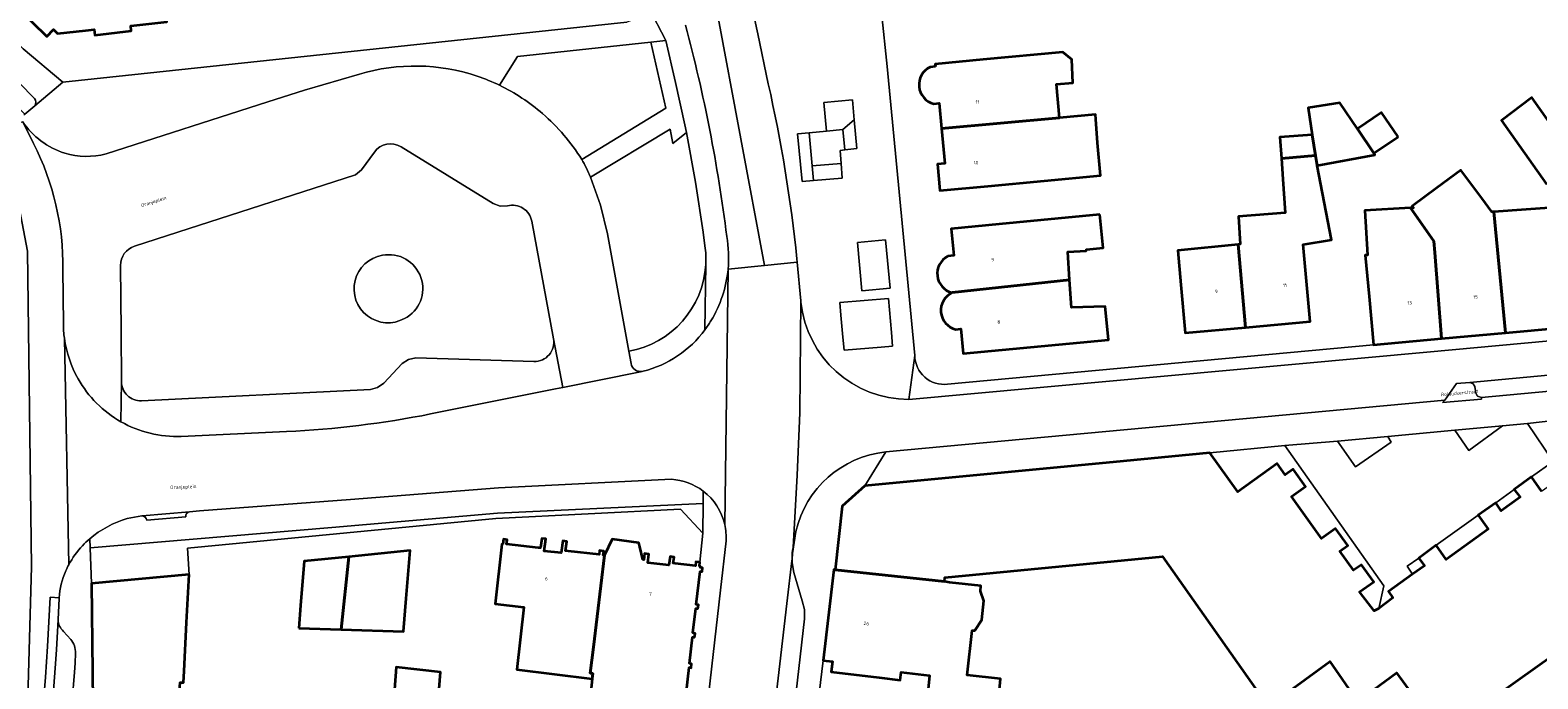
# Model space of a CAD drawing. Header units: metres. Extents: x 197700 to 204338, y 317132 to 325229.
# Tile 718 of 1056: x 202791 to 202947, y 319748 to 319816. Entities that reach past the tile are written whole.
import ezdxf
from ezdxf.enums import TextEntityAlignment as Align

# ---------------------------------------------------------------- set-up
doc = ezdxf.new("R2010")
doc.units = ezdxf.units.M
for name, color, linetype, lineweight in [('B-WE-GR-BEPLANTING_CULTUUR_BODEMBEDEKKER-GV', 90, 'Continuous', 18), ('B-WE-GR-BEPLANTING_CULTUUR_HEESTERS-GV', 90, 'Continuous', 18), ('B-WE-GR-BEPLANTING_CULTUUR_VASTE PLANTENVAK-GV', 90, 'Continuous', 18), ('B-WE-OG-BEBOUWING-GV', 7, 'Continuous', 35), ('B-WE-OG-BEBOUWING-T18', 10, 'Continuous', 18), ('B-WE-OG-TERREIN_ERF-GV', 7, 'Continuous', 18), ('B-WE-OG-TOPOGRAFIE-T18', 10, 'Continuous', 18), ('B-WE-VH-VERHARDING_ASFALT-GV', 252, 'Continuous', 18), ('B-WE-VH-VERHARDING_BETON-GV', 252, 'Continuous', 18), ('B-WE-VH-VERHARDING_BETONSTRAATSTEEN-GV', 252, 'Continuous', 18), ('B-WE-VH-VERHARDING_OPEN-GV', 252, 'Continuous', 18), ('B-WE-VH-VERHARDING_SIERBESTRATING-GV', 252, 'Continuous', 18), ('B-WE-VH-VERHARDING_STRAATBAKSTEEN-GV', 252, 'Continuous', 18), ('B-WE-VH-VERHARDING_TEGEL-GV', 252, 'Continuous', 18)]:
    doc.layers.add(name, color=color, linetype=linetype, lineweight=lineweight)
doc.styles.add('NLCS-ISO-M200-T18', font='NLCS-ISO.ttf', dxfattribs={"height": 0.36})

msp = doc.modelspace()

# ---------------------------------------------------------------- linework, layer by layer
at = {"layer": 'B-WE-GR-BEPLANTING_CULTUUR_BODEMBEDEKKER-GV'}
for points in [[(202827.374, 319792.48, 1.1846768), (202829.674, 319785.904)], [(202829.674, 319785.904, 0.8676196), (202827.374, 319792.48)]]:
    msp.add_lwpolyline(points, format="xyb", dxfattribs=at)
for points in [[(202940.415, 319779.267), (202939.041, 319779.14), (202937.8, 319777.418), (202937.58, 319777.171), (202941.642, 319777.516), (202941.61, 319777.714), (202941.223, 319777.823), (202941.022, 319778.147), (202940.923, 319778.834), (202940.749, 319779.129)], [(202940.312, 319772.192), (202943.818, 319774.758), (202938.838, 319774.299)]]:
    msp.add_lwpolyline(points, close=True, dxfattribs=at)
at = {"layer": 'B-WE-GR-BEPLANTING_CULTUUR_HEESTERS-GV'}
for points in [[(202848.096, 319802.456), (202856.849, 319807.793), (202855.276, 319814.635), (202841.416, 319813.166)], [(202841.416, 319813.166), (202839.554, 319810.163)], [(202860.907, 319793.45), (202860.72, 319794.881), (202859.93, 319800.07), (202858.984, 319805.234), (202857.569, 319804.117), (202857.29, 319805.581), (202849.01, 319800.595), (202850.048, 319797.708), (202850.763, 319794.725), (202852.987, 319782.511)]]:
    msp.add_lwpolyline(points, dxfattribs=at)
for points in [[(202839.554, 319810.163, -0.0660961), (202844.027, 319807.212)], [(202844.027, 319807.212, -0.0746716), (202848.096, 319802.456)], [(202860.987, 319791.54, 0.049216), (202860.907, 319793.45)], [(202852.987, 319782.511, 0.3474712), (202860.987, 319791.54)]]:
    msp.add_lwpolyline(points, format="xyb", dxfattribs=at)
for points in [[(202875.237, 319805.548), (202876.428, 319806.573), (202876.253, 319808.644), (202873.266, 319808.37), (202873.538, 319805.401)], [(202876.428, 319806.573), (202875.237, 319805.548), (202875.445, 319803.431), (202876.682, 319803.57)], [(202872.044, 319801.772), (202875.058, 319802.034), (202874.953, 319803.376), (202875.445, 319803.431), (202875.237, 319805.548), (202873.538, 319805.401), (202871.745, 319805.222)]]:
    msp.add_lwpolyline(points, close=True, dxfattribs=at)
at = {"layer": 'B-WE-GR-BEPLANTING_CULTUUR_VASTE PLANTENVAK-GV'}
for points in [[(202872.044, 319801.772), (202871.745, 319805.222), (202870.536, 319805.102), (202871.003, 319800.155), (202872.176, 319800.257)], [(202875.058, 319802.034), (202872.044, 319801.772), (202872.176, 319800.257), (202875.176, 319800.518)], [(202876.75, 319793.802), (202877.215, 319788.795), (202880.156, 319789.068), (202879.691, 319794.076)], [(202875.251, 319783.957), (202875.374, 319782.604), (202879.229, 319782.931), (202880.415, 319783.031), (202880.296, 319784.442), (202879.995, 319788.003), (202874.923, 319787.575), (202875.043, 319786.257)]]:
    msp.add_lwpolyline(points, close=True, dxfattribs=at)
at = {"layer": 'B-WE-OG-BEBOUWING-GV'}
for points in [[(202803.55, 319828.885), (202800.091, 319828.671), (202799.967, 319830.067), (202795.863, 319834.359), (202791.636, 319829.938), (202789.37, 319827.501), (202793.58, 319823.947), (202789.66, 319819.314), (202790.124, 319818.87), (202789.45, 319818.165), (202790.976, 319816.706), (202792.501, 319815.246), (202793.177, 319815.952), (202793.619, 319815.53), (202796.521, 319815.842), (202797.424, 319815.947), (202797.492, 319815.368), (202801.277, 319815.808), (202801.215, 319816.334), (202804.96, 319816.769), (202804.377, 319821.776)], [(202924.368, 319802.845), (202924.529, 319801.823), (202930.539, 319802.942), (202930.44, 319803.089), (202928.722, 319805.635), (202926.906, 319808.327), (202923.602, 319807.826), (202924.031, 319804.995)], [(202948.396, 319799.864), (202951.546, 319802.26), (202946.868, 319808.893), (202943.718, 319806.496)], [(202901.725, 319804.19), (202901.524, 319806.645), (202901.486, 319807.107), (202897.758, 319806.768), (202885.497, 319805.653), (202885.856, 319802.033), (202885.079, 319801.961), (202885.337, 319799.203), (202890.315, 319799.669), (202902.019, 319800.765)], [(202932.96, 319804.79), (202931.243, 319807.335), (202928.722, 319805.635), (202930.44, 319803.089)], [(202920.82, 319802.564), (202924.368, 319802.845), (202924.031, 319804.995), (202920.666, 319804.76)], [(202923.368, 319790.564), (202923.095, 319793.622), (202926.047, 319794.08), (202924.529, 319801.823), (202924.368, 319802.845), (202920.82, 319802.564), (202920.971, 319800.411), (202921.217, 319796.895), (202916.372, 319796.501), (202916.555, 319793.633), (202916.344, 319793.612), (202917.083, 319784.983), (202923.812, 319785.584)], [(202936.992, 319799.484), (202934.429, 319797.585), (202934.545, 319797.429), (202934.243, 319797.432), (202936.654, 319793.961), (202936.778, 319792.764), (202937.457, 319783.818), (202944.109, 319784.423), (202942.916, 319797.001), (202942.694, 319796.985), (202941.647, 319798.415), (202939.494, 319801.338)], [(202934.243, 319797.432), (202929.493, 319797.138), (202929.771, 319792.505), (202929.542, 319792.479), (202929.932, 319788.199), (202930.389, 319783.175), (202937.457, 319783.818), (202936.778, 319792.764), (202936.654, 319793.961)], [(202953.534, 319792.661), (202950.123, 319797.522), (202942.916, 319797.001), (202944.109, 319784.423), (202955.5, 319785.459), (202954.183, 319790.283)], [(202917.083, 319784.983), (202916.344, 319793.612), (202910.059, 319792.992), (202910.38, 319789.404), (202910.825, 319784.424)], [(202843.586, 319762.083), (202840.291, 319762.46), (202840.335, 319762.91), (202839.954, 319762.954), (202839.904, 319762.449), (202839.801, 319762.456), (202839.113, 319756.23), (202842.069, 319755.903), (202841.348, 319749.411), (202849.188, 319748.451), (202849.246, 319749.011), (202848.978, 319749.036), (202849.315, 319751.747), (202850.454, 319761.307), (202850.335, 319761.316), (202850.381, 319761.734), (202849.955, 319761.792), (202849.896, 319761.357), (202846.682, 319761.734), (202846.414, 319761.765), (202846.548, 319762.725), (202846.117, 319762.783), (202845.95, 319761.538), (202844.204, 319761.732), (202844.359, 319762.985), (202843.936, 319763.043), (202843.801, 319762.058)], [(202818.679, 319753.702), (202823.098, 319753.567), (202823.888, 319761.147), (202819.258, 319760.686), (202818.876, 319756.079)], [(202829.841, 319756.802), (202830.252, 319761.781), (202823.888, 319761.147), (202823.098, 319753.567), (202829.558, 319753.37)], [(202807.287, 319759.308), (202797.14, 319758.37), (202797.239, 319749.138), (202797.339, 319739.906), (202797.324, 319736.698), (202797.306, 319732.785), (202797.177, 319732.671), (202798.225, 319731.505), (202798.37, 319731.625), (202799.861, 319731.447), (202805.13, 319730.82), (202805.785, 319739.996), (202806.36, 319748.063), (202806.697, 319748.056), (202806.759, 319749.24), (202807.025, 319754.315)], [(202885.813, 319758.582), (202874.439, 319759.79), (202874.32, 319759.804), (202873.203, 319750.344), (202874.166, 319750.231), (202874.041, 319749.168), (202879.006, 319748.582), (202881.198, 319748.323), (202881.306, 319749.149), (202884.247, 319748.781), (202883.716, 319743.549), (202894.34, 319742.325), (202894.546, 319744.322), (202891.27, 319744.752), (202891.64, 319748.437), (202888.164, 319748.829), (202888.677, 319753.482), (202888.969, 319753.474), (202889.674, 319754.59), (202889.896, 319756.553), (202889.565, 319757.55), (202889.579, 319758.119), (202886.311, 319758.461)], [(202828.407, 319744.075), (202828.65, 319744.048), (202826.741, 319728.283), (202833.268, 319727.529), (202834.152, 319736.842), (202834.552, 319736.801), (202835.04, 319741.123), (202834.799, 319741.144), (202832.775, 319741.32), (202832.852, 319742.247), (202833.422, 319749.127), (202828.811, 319749.665)]]:
    msp.add_lwpolyline(points, close=True, dxfattribs=at)
for points in [[(202884.704, 319808.237), (202885.236, 319808.29), (202885.497, 319805.653), (202897.758, 319806.768), (202897.441, 319810.259), (202899.135, 319810.413), (202899.056, 319812.827), (202898.096, 319813.601), (202889.836, 319812.829), (202884.833, 319812.362), (202884.858, 319812.107)], [(202884.858, 319812.107), (202884.326, 319812.055)], [(202901.96, 319796.718), (202891.474, 319795.707), (202886.497, 319795.227), (202886.763, 319792.471), (202886.146, 319792.38)], [(202886.6, 319788.601), (202898.814, 319789.923), (202898.619, 319792.833), (202900.533, 319792.949), (202900.573, 319793.08), (202902.304, 319793.261), (202901.96, 319796.718)], [(202902.55, 319786.856), (202902.52, 319787.173), (202899.006, 319787.057), (202898.814, 319789.923), (202886.6, 319788.601)], [(202886.978, 319784.783), (202887.501, 319784.835), (202887.747, 319782.287), (202902.846, 319783.7), (202902.55, 319786.856)], [(202947.871, 319767.975), (202946.817, 319769.434), (202945.037, 319768.148), (202945.628, 319767.33), (202943.686, 319765.912), (202943.105, 319766.738), (202941.289, 319765.46), (202942.325, 319763.995), (202937.947, 319760.866), (202936.916, 319762.339), (202935.096, 319761.008), (202935.693, 319760.193), (202934.451, 319759.333), (202931.959, 319757.54), (202932.422, 319756.874), (202930.948, 319755.755), (202930.464, 319755.514), (202928.955, 319757.476), (202930.424, 319758.516), (202929.154, 319760.31), (202928.329, 319759.727), (202926.906, 319761.71), (202927.731, 319762.292), (202926.461, 319764.091), (202924.994, 319763.042), (202921.875, 319767.403), (202923.336, 319768.454), (202922.039, 319770.257), (202921.219, 319769.667), (202920.386, 319770.833), (202916.311, 319767.882), (202913.389, 319771.952), (202904.42, 319771.09), (202877.515, 319768.507), (202875.175, 319766.408), (202874.439, 319759.79), (202885.813, 319758.582), (202885.827, 319758.995), (202908.451, 319761.165), (202919.454, 319745.583), (202925.858, 319750.237), (202928.749, 319746.075), (202932.799, 319749.074), (202937.456, 319742.643), (202960.769, 319759.249)], [(202858.941, 319746.875), (202859.25, 319749.614), (202859.466, 319749.603), (202859.524, 319749.995), (202859.303, 319750.028), (202859.619, 319752.791), (202859.831, 319752.776), (202859.892, 319753.172), (202859.632, 319753.212), (202859.963, 319755.761), (202860.173, 319755.75), (202860.235, 319756.139), (202860.006, 319756.175), (202860.403, 319759.608), (202860.615, 319759.594), (202860.643, 319760.001), (202860.426, 319760.024), (202860.437, 319760.14), (202860.335, 319760.153), (202860.382, 319760.58), (202859.956, 319760.626), (202859.91, 319760.203), (202857.823, 319760.445), (202857.615, 319760.469), (202857.696, 319761.107), (202857.283, 319761.168), (202857.148, 319760.257), (202854.962, 319760.508), (202855.074, 319761.418), (202854.638, 319761.476), (202854.542, 319760.835), (202854.457, 319760.845), (202854.134, 319762.179), (202854.034, 319762.592), (202851.262, 319762.967), (202850.454, 319761.307), (202849.315, 319751.747), (202848.978, 319749.036), (202849.246, 319749.011), (202849.188, 319748.451), (202848.74, 319744.141)]]:
    msp.add_lwpolyline(points, dxfattribs=at)
for points in [[(202884.326, 319812.055, 0.7070918), (202884.704, 319808.237)], [(202886.146, 319792.38, 0.6916224), (202886.6, 319788.601)], [(202886.6, 319788.601, 0.7070918), (202886.978, 319784.783)]]:
    msp.add_lwpolyline(points, format="xyb", dxfattribs=at)
at = {"layer": 'B-WE-OG-TERREIN_ERF-GV'}
for points in [[(202878.09, 319828.975), (202879.857, 319812.113), (202882.715, 319782.06)], [(202784.677, 319819.085), (202790.026, 319813.958), (202794.154, 319810.482), (202852.788, 319816.723)], [(202801.215, 319816.334), (202801.277, 319815.808), (202797.492, 319815.368), (202797.424, 319815.947), (202796.521, 319815.842), (202793.619, 319815.53), (202793.177, 319815.952), (202792.501, 319815.246), (202790.976, 319816.706)], [(202884.326, 319812.055), (202884.858, 319812.107), (202884.833, 319812.362), (202889.836, 319812.829), (202898.096, 319813.601), (202899.056, 319812.827), (202899.135, 319810.413), (202897.441, 319810.259), (202897.758, 319806.768), (202901.486, 319807.107), (202901.524, 319806.645), (202901.725, 319804.19), (202902.019, 319800.765), (202890.315, 319799.669), (202885.337, 319799.203), (202885.079, 319801.961), (202885.856, 319802.033), (202885.497, 319805.653), (202885.236, 319808.29), (202884.704, 319808.237)], [(202886.126, 319779.086), (202930.389, 319783.175), (202929.932, 319788.199), (202929.542, 319792.479), (202929.771, 319792.505), (202929.493, 319797.138), (202934.243, 319797.432), (202934.545, 319797.429), (202934.429, 319797.585), (202936.992, 319799.484), (202939.494, 319801.338), (202941.647, 319798.415), (202942.694, 319796.985), (202942.916, 319797.001), (202950.123, 319797.522)], [(202886.146, 319792.38), (202886.763, 319792.471), (202886.497, 319795.227), (202891.474, 319795.707), (202901.96, 319796.718), (202902.304, 319793.261), (202900.573, 319793.08), (202900.533, 319792.949), (202898.619, 319792.833), (202898.814, 319789.923), (202899.006, 319787.057), (202902.52, 319787.173)], [(202902.52, 319787.173), (202902.55, 319786.856), (202902.846, 319783.7), (202887.747, 319782.287), (202887.501, 319784.835), (202886.978, 319784.783)], [(202848.74, 319744.141), (202849.188, 319748.451), (202841.348, 319749.411), (202842.069, 319755.903), (202839.113, 319756.23), (202839.801, 319762.456), (202839.904, 319762.449), (202839.954, 319762.954), (202840.335, 319762.91), (202840.291, 319762.46), (202843.586, 319762.083), (202843.801, 319762.058), (202843.936, 319763.043), (202844.359, 319762.985), (202844.204, 319761.732), (202845.95, 319761.538), (202846.117, 319762.783), (202846.548, 319762.725), (202846.414, 319761.765), (202846.682, 319761.734), (202849.896, 319761.357), (202849.955, 319761.792), (202850.381, 319761.734), (202850.335, 319761.316), (202850.454, 319761.307), (202851.262, 319762.967), (202854.034, 319762.592), (202854.134, 319762.179), (202854.457, 319760.845), (202854.542, 319760.835), (202854.638, 319761.476), (202855.074, 319761.418), (202854.962, 319760.508), (202857.148, 319760.257), (202857.283, 319761.168), (202857.696, 319761.107), (202857.615, 319760.469), (202857.823, 319760.445), (202859.91, 319760.203), (202859.956, 319760.626), (202860.382, 319760.58), (202860.678, 319763.6), (202858.365, 319766.073), (202839.176, 319765.128), (202807.13, 319762.047), (202807.287, 319759.308), (202807.025, 319754.315), (202806.759, 319749.24), (202806.697, 319748.056)], [(202960.769, 319759.249), (202937.456, 319742.643), (202932.799, 319749.074), (202928.749, 319746.075), (202925.858, 319750.237), (202919.454, 319745.583), (202908.451, 319761.165), (202885.827, 319758.995), (202885.813, 319758.582), (202886.311, 319758.461), (202889.579, 319758.119), (202889.565, 319757.55), (202889.896, 319756.553), (202889.674, 319754.59), (202888.969, 319753.474), (202888.677, 319753.482), (202888.164, 319748.829), (202891.64, 319748.437)], [(202828.407, 319744.075), (202828.811, 319749.665), (202833.422, 319749.127), (202832.852, 319742.247)], [(202883.716, 319743.549), (202884.247, 319748.781), (202881.306, 319749.149), (202881.198, 319748.323), (202879.006, 319748.582), (202874.041, 319749.168), (202874.166, 319750.231), (202873.203, 319750.344), (202872.52, 319744.896)]]:
    msp.add_lwpolyline(points, dxfattribs=at)
for points in [[(202884.704, 319808.237, -0.7070918), (202884.326, 319812.055)], [(202886.6, 319788.601, -0.6916224), (202886.146, 319792.38)], [(202886.978, 319784.783, -0.7070918), (202886.6, 319788.601)], [(202882.715, 319782.06, 0.444955), (202886.126, 319779.086)]]:
    msp.add_lwpolyline(points, format="xyb", dxfattribs=at)
for points in [[(202923.095, 319793.622), (202923.368, 319790.564), (202923.812, 319785.584), (202917.083, 319784.983), (202910.825, 319784.424), (202910.38, 319789.404), (202910.059, 319792.992), (202916.344, 319793.612), (202916.555, 319793.633), (202916.372, 319796.501), (202921.217, 319796.895), (202920.971, 319800.411), (202920.82, 319802.564), (202920.666, 319804.76), (202924.031, 319804.995), (202923.602, 319807.826), (202926.906, 319808.327), (202928.722, 319805.635), (202931.243, 319807.335), (202932.96, 319804.79), (202930.44, 319803.089), (202930.539, 319802.942), (202924.529, 319801.823), (202926.047, 319794.08)], [(202948.396, 319799.864), (202943.718, 319806.496), (202946.868, 319808.893), (202951.546, 319802.26)], [(202946.406, 319775.004), (202949.09, 319771.037), (202946.817, 319769.434), (202947.871, 319767.975), (202951.163, 319770.273), (202950.856, 319773.15), (202954.222, 319773.465), (202954.029, 319775.877)], [(202943.105, 319766.738), (202943.686, 319765.912), (202945.628, 319767.33), (202945.037, 319768.148)], [(202941.289, 319765.46), (202936.916, 319762.339), (202937.947, 319760.866), (202942.325, 319763.995)], [(202823.098, 319753.567), (202818.679, 319753.702), (202818.876, 319756.079), (202819.258, 319760.686), (202823.888, 319761.147), (202830.252, 319761.781), (202829.841, 319756.802), (202829.558, 319753.37)], [(202935.096, 319761.008), (202933.886, 319760.15), (202934.451, 319759.333), (202935.693, 319760.193)]]:
    msp.add_lwpolyline(points, close=True, dxfattribs=at)
at = {"layer": 'B-WE-VH-VERHARDING_ASFALT-GV'}
for points in [[(202867.491, 319810.323), (202866.405, 319815.526), (202866.086, 319816.938), (202860.497, 319834.804), (202859.922, 319836.322), (202858.077, 319840.847), (202856.081, 319845.309), (202838.372, 319879.766), (202837.458, 319881.545), (202831.593, 319892.957), (202828.217, 319891.216), (202848.691, 319852.728), (202852.786, 319844.418), (202858.084, 319831.299), (202862.189, 319817.759), (202867.11, 319791.429)], [(202863.309, 319791.036), (202867.11, 319791.429), (202862.189, 319817.759), (202858.084, 319831.299), (202852.786, 319844.418), (202848.691, 319852.728), (202828.217, 319891.216), (202825.322, 319889.724), (202850.086, 319841.508), (202850.541, 319840.664)], [(203153.397, 319812.202), (203140.573, 319810.199), (203083.31, 319800.948), (203046.216, 319795.047), (203015.591, 319790.773), (203004.617, 319789.283), (202996.262, 319788.211), (202988.888, 319787.391), (202976.175, 319786.129), (202935.948, 319782.421), (202882.116, 319777.501)], [(202791.115, 319804.103), (202789.991, 319806.365), (202787.163, 319805.376), (202789.248, 319799.474), (202790.479, 319792.913), (202790.89, 319760.106), (202790.071, 319730.363), (202792.845, 319730.39)], [(202790.071, 319730.363), (202790.89, 319760.106), (202790.479, 319792.913), (202789.248, 319799.474), (202787.163, 319805.376), (202783.99, 319804.267)], [(202867.11, 319791.429), (202870.494, 319791.778), (202870.464, 319792.101)], [(202794.213, 319785.346), (202794.168, 319790.99)], [(202863.926, 319708.965), (202864.53, 319713.814), (202864.546, 319713.953), (202865.752, 319724.288), (202865.762, 319724.372), (202866.378, 319730.081), (202866.4, 319730.27), (202866.439, 319730.61), (202869.418, 319756.273), (202869.945, 319760.71), (202869.957, 319760.886), (202869.959, 319761.535), (202870.02, 319761.825), (202870.089, 319762.114), (202870.487, 319769.612), (202870.764, 319776.088), (202870.871, 319787.74), (202870.494, 319791.778), (202867.11, 319791.429), (202863.309, 319791.036), (202863.309, 319791.033), (202862.961, 319764.477)], [(202862.961, 319764.477), (202863.309, 319791.033)], [(202870.882, 319787.62), (202870.871, 319787.74), (202870.764, 319776.088), (202870.487, 319769.612), (202870.089, 319762.114), (202870.02, 319761.825), (202869.959, 319761.535), (202869.957, 319760.886), (202869.997, 319761.466), (202870.362, 319763.78)], [(202879.709, 319772.031), (202937.8, 319777.418), (202939.041, 319779.14), (202940.415, 319779.267), (202978.539, 319782.82), (202980.967, 319783.069), (202988.927, 319783.89), (202991.422, 319784.161), (202991.467, 319784.166)], [(202794.777, 319760.302), (202794.321, 319783.851)], [(202794.321, 319783.851), (202794.777, 319760.302)], [(202854.469, 319780.424), (202854.395, 319780.408), (202854.024, 319780.33), (202846.123, 319778.737), (202845.357, 319778.583), (202832.392, 319775.988)], [(202817.426, 319774.159), (202806.47, 319773.657)], [(202800.849, 319765.103), (202802.377, 319765.39), (202802.393, 319765.393), (202807.311, 319765.824), (202808.367, 319765.916), (202824.072, 319767.08), (202839.464, 319768.315), (202857.417, 319769.192)], [(202863.097, 319762.794), (202862.538, 319757.668), (202859.174, 319728.167), (202858.963, 319726.311), (202858.961, 319726.293), (202858.605, 319723.114), (202858.59, 319722.986), (202858.135, 319719.055), (202857.555, 319714.307), (202857.344, 319712.336), (202857.333, 319712.245), (202857.119, 319710.415), (202857.029, 319709.555), (202863.926, 319708.965)], [(202792.027, 319733.677), (202792.291, 319736.789), (202791.371, 319736.876), (202791.596, 319739.701), (202791.86, 319742.666), (202792.366, 319748.625), (202792.58, 319751.807), (202792.855, 319756.944), (202793.77, 319756.861)]]:
    msp.add_lwpolyline(points, dxfattribs=at)
for points in [[(202858.888, 319816.418, -0.0336086), (202863.181, 319794.437)], [(202870.464, 319792.101, 0.0294558), (202867.491, 319810.323)], [(202794.168, 319790.99, 0.1220631), (202791.115, 319804.103)], [(202863.181, 319794.437, -0.0675868), (202863.309, 319791.036)], [(202863.309, 319791.033, -0.1121207), (202861.533, 319785.682)], [(202882.116, 319777.501, -0.3855545), (202870.882, 319787.62)], [(202861.533, 319785.682, -0.0255403), (202860.907, 319784.742)], [(202794.321, 319783.851, -0.0320846), (202794.213, 319785.346)], [(202860.907, 319784.742, -0.173453), (202854.469, 319780.424)], [(202795.759, 319779.635, -0.0962651), (202794.321, 319783.851)], [(202800.197, 319775.175, -0.1364372), (202795.759, 319779.635)], [(202806.47, 319773.657, -0.1402127), (202800.197, 319775.175)], [(202832.392, 319775.988, -0.0380071), (202817.426, 319774.159)], [(202870.362, 319763.78, -0.3216327), (202879.709, 319772.031)], [(202857.417, 319769.192, -0.1492575), (202860.726, 319767.964)], [(202860.726, 319767.964, -0.1765073), (202862.961, 319764.477)], [(202796.967, 319763.013, -0.1063968), (202800.849, 319765.103)], [(202862.961, 319764.477, -0.0701828), (202863.097, 319762.794)], [(202794.777, 319760.302, -0.0646179), (202796.189, 319762.278)], [(202796.189, 319762.278, -0.025588), (202796.967, 319763.013)], [(202793.77, 319756.861, -0.0814968), (202794.464, 319759.66)], [(202794.464, 319759.66, -0.0188149), (202794.777, 319760.302)]]:
    msp.add_lwpolyline(points, format="xyb", dxfattribs=at)
msp.add_lwpolyline([(202792.293, 319736.81), (202792.328, 319737.228), (202792.895, 319743.693), (202793.061, 319745.798), (202793.226, 319747.685), (202793.38, 319749.57), (202793.496, 319751.453), (202793.661, 319754.598), (202793.765, 319756.802), (202793.77, 319756.861), (202792.855, 319756.944), (202792.58, 319751.807), (202792.366, 319748.625), (202791.86, 319742.666), (202791.596, 319739.701), (202791.371, 319736.876), (202792.291, 319736.789)], close=True, dxfattribs=at)
at = {"layer": 'B-WE-VH-VERHARDING_BETON-GV'}
for points in [[(202824.985, 319811.329), (202819.27, 319809.647), (202815.455, 319808.423), (202798.649, 319803.024)], [(202789.991, 319806.365), (202791.115, 319804.103)], [(202801.6, 319793.429), (202806.122, 319794.894), (202824.577, 319800.864), (202825.206, 319801.366), (202826.545, 319803.217)], [(202829.315, 319803.767), (202838.881, 319797.866), (202839.61, 319797.606), (202840.385, 319797.631)], [(202853.22, 319781.229), (202852.987, 319782.511), (202850.763, 319794.725), (202850.048, 319797.708), (202849.01, 319800.595), (202848.692, 319801.316), (202848.355, 319802.029), (202848.226, 319802.243), (202848.096, 319802.456)], [(202842.899, 319796.038), (202845.161, 319783.81), (202846.123, 319778.737), (202854.024, 319780.33), (202854.395, 319780.408)], [(202794.168, 319790.99), (202794.213, 319785.346)], [(202800.197, 319775.175), (202800.263, 319779.329), (202800.231, 319784.578), (202800.162, 319791.427)], [(202832.392, 319775.988), (202845.357, 319778.583), (202846.123, 319778.737), (202845.161, 319783.81)], [(202843.135, 319781.446), (202830.87, 319781.808), (202830.091, 319781.665), (202829.44, 319781.217), (202827.518, 319779.183), (202826.886, 319778.73), (202826.133, 319778.546), (202802.338, 319777.367)], [(202800.263, 319779.329), (202800.197, 319775.175)], [(202806.47, 319773.657), (202817.426, 319774.159)]]:
    msp.add_lwpolyline(points, dxfattribs=at)
for points in [[(202837.235, 319811.114, 0.1530599), (202824.985, 319811.329)], [(202839.554, 319810.163, 0.0307319), (202837.235, 319811.114)], [(202844.027, 319807.212, 0.0660961), (202839.554, 319810.163)], [(202794.366, 319803.108, -0.1707653), (202789.991, 319806.365)], [(202848.096, 319802.456, 0.0746716), (202844.027, 319807.212)], [(202791.115, 319804.103, -0.1220631), (202794.168, 319790.99)], [(202798.649, 319803.024, -0.1377513), (202794.366, 319803.108)], [(202826.545, 319803.217, -0.3922213), (202829.315, 319803.767)], [(202840.385, 319797.631, -0.4361558), (202842.899, 319796.038)], [(202800.162, 319791.427, -0.3280492), (202801.6, 319793.429)], [(202794.213, 319785.346, 0.0320846), (202794.321, 319783.851)], [(202794.321, 319783.851, 0.0962651), (202795.759, 319779.635)], [(202845.161, 319783.81, -0.477843), (202843.135, 319781.446)], [(202854.395, 319780.408, -0.4128136), (202853.22, 319781.229)], [(202795.759, 319779.635, 0.1364372), (202800.197, 319775.175)], [(202802.338, 319777.367, -0.4272886), (202800.263, 319779.329)], [(202800.197, 319775.175, 0.1402127), (202806.47, 319773.657)], [(202817.426, 319774.159, 0.0380071), (202832.392, 319775.988)]]:
    msp.add_lwpolyline(points, format="xyb", dxfattribs=at)
at = {"layer": 'B-WE-VH-VERHARDING_BETONSTRAATSTEEN-GV'}
for points in [[(202978.539, 319782.82), (202940.415, 319779.267), (202940.749, 319779.129), (202940.923, 319778.834), (202941.022, 319778.147), (202941.223, 319777.823), (202941.61, 319777.714), (202977.728, 319781.052), (202978.089, 319781.274), (202978.19, 319781.554), (202978.109, 319782.269), (202978.204, 319782.621)], [(202866.439, 319730.61), (202866.635, 319731.439), (202866.974, 319732.232), (202868.482, 319734.771), (202868.932, 319735.727), (202869.201, 319736.751), (202871.241, 319754.684), (202871.247, 319755.643), (202871.004, 319756.571), (202870.159, 319759.491), (202869.956, 319760.503), (202869.957, 319760.886), (202869.945, 319760.71), (202869.418, 319756.273)]]:
    msp.add_lwpolyline(points, close=True, dxfattribs=at)
for points in [[(202857.417, 319769.192), (202839.464, 319768.315), (202824.072, 319767.08), (202808.367, 319765.916), (202807.311, 319765.824)], [(202796.967, 319763.013), (202797.002, 319762.052), (202822.135, 319764.195), (202839.36, 319765.664), (202860.712, 319766.677), (202860.726, 319767.964)], [(202802.377, 319765.39), (202800.849, 319765.103)], [(202807.311, 319765.824), (202802.393, 319765.393), (202802.377, 319765.39)], [(202802.877, 319764.927), (202806.935, 319765.279)], [(202806.935, 319765.279), (202802.877, 319764.927)], [(202793.661, 319754.598), (202793.496, 319751.453), (202793.38, 319749.57), (202793.226, 319747.685), (202793.061, 319745.798), (202792.895, 319743.693), (202792.328, 319737.228), (202792.293, 319736.81)], [(202794.979, 319752.551), (202794.243, 319753.377)], [(202794.663, 319740.185), (202795.37, 319749.125), (202795.434, 319750.082), (202795.486, 319751.105)]]:
    msp.add_lwpolyline(points, dxfattribs=at)
for points in [[(202860.726, 319767.964, 0.1492575), (202857.417, 319769.192)], [(202802.377, 319765.39, -0.3851286), (202802.877, 319764.927)], [(202802.877, 319764.927, 0.3851286), (202802.377, 319765.39)], [(202806.935, 319765.279, -0.3670846), (202807.311, 319765.824)], [(202807.311, 319765.824, 0.3670846), (202806.935, 319765.279)], [(202800.849, 319765.103, 0.1063968), (202796.967, 319763.013)], [(202794.243, 319753.377, -0.214615), (202793.661, 319754.598)], [(202795.486, 319751.105, 0.1777079), (202794.979, 319752.551)]]:
    msp.add_lwpolyline(points, format="xyb", dxfattribs=at)
at = {"layer": 'B-WE-VH-VERHARDING_OPEN-GV'}
msp.add_lwpolyline([(202977.728, 319781.052), (202941.61, 319777.714), (202941.642, 319777.516), (202937.58, 319777.171), (202937.8, 319777.418), (202879.709, 319772.031), (202877.515, 319768.507), (202904.42, 319771.09), (202913.389, 319771.952), (202921.195, 319772.697), (202926.655, 319773.167), (202931.876, 319773.654), (202938.838, 319774.299), (202943.818, 319774.758), (202946.406, 319775.004), (202954.029, 319775.877)], dxfattribs=at)
for points in [[(202946.817, 319769.434), (202949.09, 319771.037), (202946.406, 319775.004), (202943.818, 319774.758), (202940.312, 319772.192), (202938.838, 319774.299), (202931.876, 319773.654), (202932.224, 319773.061), (202928.524, 319770.478), (202926.655, 319773.167), (202921.195, 319772.697), (202931.484, 319758.121), (202930.948, 319755.755), (202932.422, 319756.874), (202931.959, 319757.54), (202934.451, 319759.333), (202933.886, 319760.15), (202935.096, 319761.008), (202936.916, 319762.339), (202941.289, 319765.46), (202943.105, 319766.738), (202945.037, 319768.148)], [(202932.224, 319773.061), (202931.876, 319773.654), (202926.655, 319773.167), (202928.524, 319770.478)], [(202930.948, 319755.755), (202931.484, 319758.121), (202921.195, 319772.697), (202913.389, 319771.952), (202916.311, 319767.882), (202920.386, 319770.833), (202921.219, 319769.667), (202922.039, 319770.257), (202923.336, 319768.454), (202921.875, 319767.403), (202924.994, 319763.042), (202926.461, 319764.091), (202927.731, 319762.292), (202926.906, 319761.71), (202928.329, 319759.727), (202929.154, 319760.31), (202930.424, 319758.516), (202928.955, 319757.476), (202930.464, 319755.514)]]:
    msp.add_lwpolyline(points, close=True, dxfattribs=at)
at = {"layer": 'B-WE-VH-VERHARDING_SIERBESTRATING-GV'}
for points in [[(202882.116, 319777.501), (202882.715, 319782.06), (202879.857, 319812.113), (202878.09, 319828.975), (202876.625, 319829.62), (202875.392, 319828.179), (202874.097, 319829.437), (202871.691, 319826.872), (202871.015, 319826.151), (202867.612, 319822.533)], [(202866.086, 319816.938), (202866.405, 319815.526), (202867.491, 319810.323)], [(202826.545, 319803.217), (202825.206, 319801.366), (202824.577, 319800.864), (202806.122, 319794.894), (202801.6, 319793.429)], [(202840.385, 319797.631), (202839.61, 319797.606), (202838.881, 319797.866), (202829.315, 319803.767)], [(202845.161, 319783.81), (202842.899, 319796.038)], [(202870.464, 319792.101), (202870.494, 319791.778), (202870.871, 319787.74), (202870.882, 319787.62)], [(202800.162, 319791.427), (202800.231, 319784.578), (202800.263, 319779.329)], [(202802.338, 319777.367), (202826.133, 319778.546), (202826.886, 319778.73), (202827.518, 319779.183), (202829.44, 319781.217), (202830.091, 319781.665), (202830.87, 319781.808), (202843.135, 319781.446)]]:
    msp.add_lwpolyline(points, dxfattribs=at)
for points in [[(202867.491, 319810.323, -0.0294558), (202870.464, 319792.101)], [(202829.315, 319803.767, 0.3922213), (202826.545, 319803.217)], [(202842.899, 319796.038, 0.4361558), (202840.385, 319797.631)], [(202801.6, 319793.429, 0.3280492), (202800.162, 319791.427)], [(202829.674, 319785.904, -1.1846768), (202827.374, 319792.48)], [(202827.374, 319792.48, -0.8676196), (202829.674, 319785.904)], [(202870.882, 319787.62, 0.3855545), (202882.116, 319777.501)], [(202843.135, 319781.446, 0.477843), (202845.161, 319783.81)], [(202800.263, 319779.329, 0.4272886), (202802.338, 319777.367)]]:
    msp.add_lwpolyline(points, format="xyb", dxfattribs=at)
for points in [[(202875.445, 319803.431), (202874.953, 319803.376), (202875.058, 319802.034), (202875.176, 319800.518), (202872.176, 319800.257), (202871.003, 319800.155), (202870.536, 319805.102), (202871.745, 319805.222), (202873.538, 319805.401), (202873.266, 319808.37), (202876.253, 319808.644), (202876.428, 319806.573), (202876.682, 319803.57)], [(202876.75, 319793.802), (202879.691, 319794.076), (202880.156, 319789.068), (202877.215, 319788.795)], [(202879.229, 319782.931), (202875.374, 319782.604), (202875.251, 319783.957), (202875.043, 319786.257), (202874.923, 319787.575), (202879.995, 319788.003), (202880.296, 319784.442), (202880.415, 319783.031)]]:
    msp.add_lwpolyline(points, close=True, dxfattribs=at)
at = {"layer": 'B-WE-VH-VERHARDING_STRAATBAKSTEEN-GV'}
for points in [[(202729.14, 319865.643), (202778.881, 319818.476), (202785.339, 319812.175), (202790.212, 319807.153), (202791.234, 319808.034)], [(202791.23, 319808.782), (202786.474, 319813.592), (202780.942, 319818.976), (202770.778, 319828.686), (202766.31, 319832.913), (202765.755, 319833.419), (202762.407, 319836.568), (202753.69, 319844.813), (202749.706, 319848.643), (202746.049, 319852.084), (202742.88, 319855.111), (202730.866, 319866.494)]]:
    msp.add_lwpolyline(points, dxfattribs=at)
msp.add_lwpolyline([(202791.234, 319808.034, 0.3636583), (202791.23, 319808.782)], format="xyb", dxfattribs=at)
at = {"layer": 'B-WE-VH-VERHARDING_TEGEL-GV'}
for points in [[(202854.737, 319820.398), (202855.065, 319818.216), (202856.828, 319814.799), (202857.86, 319810.452), (202858.826, 319806.032), (202858.984, 319805.234), (202859.93, 319800.07), (202860.72, 319794.881), (202860.907, 319793.45)], [(202791.234, 319808.034), (202794.154, 319810.482), (202790.026, 319813.958), (202784.677, 319819.085)], [(202839.554, 319810.163), (202841.416, 319813.166), (202855.276, 319814.635), (202856.828, 319814.799), (202855.065, 319818.216), (202853.996, 319817.184), (202852.788, 319816.723), (202794.154, 319810.482), (202791.234, 319808.034), (202790.212, 319807.153), (202790.1, 319807.045)], [(202882.715, 319782.06), (202882.116, 319777.501), (202935.948, 319782.421), (202976.175, 319786.129), (202988.888, 319787.391), (202996.262, 319788.211), (203004.617, 319789.283), (203015.591, 319790.773), (203046.216, 319795.047), (203083.31, 319800.948), (203140.573, 319810.199), (203153.397, 319812.202), (203153.27, 319813.947), (203147.291, 319812.706), (203133.846, 319810.502), (203125.621, 319809.153), (203117.66, 319807.85), (203115.346, 319807.472), (203083.051, 319802.188), (203077.403, 319801.245), (203071.768, 319800.304), (203065.679, 319799.288), (203065.314, 319799.235)], [(202786.474, 319813.592), (202791.23, 319808.782)], [(202798.649, 319803.024), (202815.455, 319808.423), (202819.27, 319809.647), (202824.985, 319811.329)], [(203065.314, 319799.235), (203057.95, 319798.156), (203050.709, 319797.096), (203043.84, 319796.09), (203037.605, 319795.177), (203021.542, 319793.068), (203005.487, 319790.912), (202997.029, 319789.849), (202996.919, 319789.841), (202993.002, 319789.568), (202968.507, 319786.632), (202963.561, 319786.185), (202958.571, 319785.735), (202955.5, 319785.459), (202944.109, 319784.423), (202937.457, 319783.818), (202930.389, 319783.175), (202886.126, 319779.086)], [(202860.987, 319791.54), (202860.907, 319784.742)], [(202860.907, 319784.742), (202860.987, 319791.54)], [(202863.309, 319791.033), (202863.309, 319791.036)], [(202852.987, 319782.511), (202853.22, 319781.229)], [(202854.395, 319780.408), (202854.469, 319780.424)], [(202866.686, 319723.284), (202869.739, 319721.527), (202870.236, 319724.969), (202870.749, 319729.345), (202871.558, 319736.234), (202872.337, 319742.875), (202872.52, 319744.896), (202873.203, 319750.344), (202874.32, 319759.804), (202874.439, 319759.79), (202875.175, 319766.408), (202877.515, 319768.507), (202879.709, 319772.031)], [(202860.726, 319767.964), (202860.712, 319766.677), (202860.678, 319763.6), (202860.382, 319760.58), (202860.335, 319760.153), (202860.437, 319760.14), (202860.426, 319760.024), (202860.643, 319760.001), (202860.615, 319759.594), (202860.403, 319759.608), (202860.006, 319756.175), (202860.235, 319756.139), (202860.173, 319755.75), (202859.963, 319755.761), (202859.632, 319753.212), (202859.892, 319753.172), (202859.831, 319752.776), (202859.619, 319752.791), (202859.303, 319750.028), (202859.524, 319749.995), (202859.466, 319749.603), (202859.25, 319749.614), (202858.941, 319746.875)], [(202870.362, 319763.78), (202869.997, 319761.466), (202869.957, 319760.886), (202869.956, 319760.503), (202870.159, 319759.491), (202871.004, 319756.571), (202871.247, 319755.643), (202871.241, 319754.684), (202869.201, 319736.751), (202868.932, 319735.727), (202868.482, 319734.771), (202866.974, 319732.232), (202866.635, 319731.439), (202866.439, 319730.61)], [(202797.339, 319739.906), (202797.239, 319749.138), (202797.14, 319758.37), (202797.002, 319762.052), (202796.967, 319763.013)], [(202859.174, 319728.167), (202862.538, 319757.668), (202863.097, 319762.794)], [(202793.77, 319756.861), (202793.765, 319756.802), (202793.661, 319754.598)], [(202794.243, 319753.377), (202794.979, 319752.551)], [(202795.486, 319751.105), (202795.434, 319750.082), (202795.37, 319749.125), (202794.663, 319740.185)]]:
    msp.add_lwpolyline(points, dxfattribs=at)
for points in [[(202863.181, 319794.437, 0.0336086), (202858.888, 319816.418)], [(202824.985, 319811.329, -0.1530599), (202837.235, 319811.114)], [(202837.235, 319811.114, -0.0307319), (202839.554, 319810.163)], [(202791.23, 319808.782, -0.3636583), (202791.234, 319808.034)], [(202789.991, 319806.365, 0.1707653), (202794.366, 319803.108)], [(202794.366, 319803.108, 0.1377513), (202798.649, 319803.024)], [(202863.309, 319791.036, 0.0675868), (202863.181, 319794.437)], [(202860.907, 319793.45, -0.049216), (202860.987, 319791.54)], [(202860.987, 319791.54, -0.3474712), (202852.987, 319782.511)], [(202861.533, 319785.682, 0.1121207), (202863.309, 319791.033)], [(202860.907, 319784.742, 0.0255403), (202861.533, 319785.682)], [(202854.469, 319780.424, 0.173453), (202860.907, 319784.742)], [(202853.22, 319781.229, 0.4128136), (202854.395, 319780.408)], [(202886.126, 319779.086, -0.444955), (202882.715, 319782.06)], [(202879.709, 319772.031, 0.3216327), (202870.362, 319763.78)], [(202862.961, 319764.477, 0.1765073), (202860.726, 319767.964)], [(202863.097, 319762.794, 0.0701828), (202862.961, 319764.477)], [(202796.189, 319762.278, 0.0646179), (202794.777, 319760.302)], [(202796.967, 319763.013, 0.025588), (202796.189, 319762.278)], [(202794.464, 319759.66, 0.0814968), (202793.77, 319756.861)], [(202794.777, 319760.302, 0.0188149), (202794.464, 319759.66)], [(202793.661, 319754.598, 0.214615), (202794.243, 319753.377)], [(202794.979, 319752.551, -0.1777079), (202795.486, 319751.105)]]:
    msp.add_lwpolyline(points, format="xyb", dxfattribs=at)
for points in [[(202858.984, 319805.234), (202858.826, 319806.032), (202857.86, 319810.452), (202856.828, 319814.799), (202855.276, 319814.635), (202856.849, 319807.793), (202848.096, 319802.456), (202848.226, 319802.243), (202848.355, 319802.029), (202848.692, 319801.316), (202849.01, 319800.595), (202857.29, 319805.581), (202857.569, 319804.117)], [(202797.14, 319758.37), (202807.287, 319759.308), (202807.13, 319762.047), (202839.176, 319765.128), (202858.365, 319766.073), (202860.678, 319763.6), (202860.712, 319766.677), (202839.36, 319765.664), (202822.135, 319764.195), (202797.002, 319762.052)]]:
    msp.add_lwpolyline(points, close=True, dxfattribs=at)

# ---------------------------------------------------------------- texts
at = {"layer": 'B-WE-OG-BEBOUWING-T18', "style": 'NLCS-ISO-M200-T18'}
for s, rotation, p in [('11', 5.6, (202889.243, 319808.421)), ('10', 5.3, (202889.083, 319802.108)), ('9', 5.5, (202890.824, 319792.033)), ('9', 5.1, (202914.058, 319788.729)), ('11', 5.1, (202921.188, 319789.366)), ('13', 5.2, (202934.149, 319787.534)), ('15', 5.2, (202941.009, 319788.158)), ('8', 5.5, (202891.449, 319785.563)), ('6', 353.7, (202844.423, 319758.855)), ('7', 354.1, (202855.235, 319757.279)), ('26', 353.3, (202877.686, 319754.199))]:
    msp.add_text(s, height=0.36, rotation=rotation, dxfattribs=at).set_placement(p, align=Align.MIDDLE)
at = {"layer": 'B-WE-OG-TOPOGRAFIE-T18', "style": 'NLCS-ISO-M200-T18'}
for s, rotation, p in [('Oranjeplein', 17.9, (202803.618, 319798.019)), ('Rolduckerstraat', 5.2, (202939.352, 319778.172)), ('Oranjeplein', 2.3, (202806.689, 319768.359))]:
    msp.add_text(s, height=0.36, rotation=rotation, dxfattribs=at).set_placement(p, align=Align.MIDDLE)

doc.saveas('drawing.dxf')
